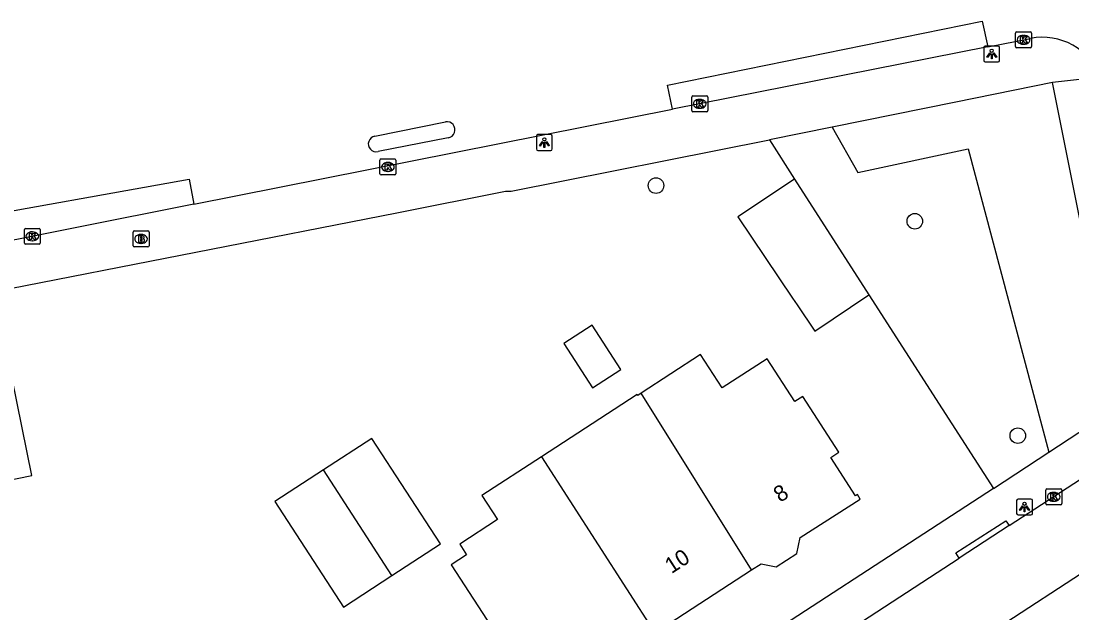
# Model space of a CAD drawing. Extents: x 161772 to 163123, y 383092 to 383917.
# Drawn here: x 162539.5 to 162605.5, y 383823.7 to 383860.8 of the extents above; entities that cross this region are included whole.
import ezdxf

# ---------------------------------------------------------------- set-up
doc = ezdxf.new("R2010")
doc.units = 0
for name, color, linetype in [('IMGEO_Boom', 7, 'Continuous'), ('IMGEO_Brandkraan', 7, 'Continuous'), ('IMGEO_Groenvoorziening', 7, 'Continuous'), ('IMGEO_Kolk', 7, 'Continuous'), ('IMGEO_Lichtpunt', 7, 'Continuous'), ('IMGEO_Muur', 7, 'Continuous'), ('IMGEO_Pand', 7, 'Continuous'), ('IMGEO_Pand_nummerreeks', 7, 'Continuous'), ('IMGEO_Rijbaan_lokaal_open', 7, 'Continuous'), ('IMGEO_Voetpad_open', 7, 'Continuous')]:
    doc.layers.add(name, color=color, linetype=linetype)

msp = doc.modelspace()

# ---------------------------------------------------------------- linework, layer by layer
at = {"layer": 'IMGEO_Boom'}
for centre in [(162579.409, 383850.502), (162595.662, 383848.258), (162602.13, 383834.8)]:
    msp.add_circle(centre, 0.489, dxfattribs=at)
at = {"layer": 'IMGEO_Brandkraan'}
for p, q in [((162546.57, 383846.728), (162546.57, 383847.58)), ((162546.645, 383847.654), (162547.497, 383847.654)), ((162547.058, 383847.434), (162547.083, 383847.434)), ((162547.571, 383847.58), (162547.571, 383846.728)), ((162547.497, 383846.654), (162546.645, 383846.654)), ((162547.081, 383846.874), (162547.056, 383846.874))]:
    msp.add_line(p, q, dxfattribs=at)
for points in [[(162546.57, 383846.728), (162546.57, 383847.58)], [(162546.645, 383847.654), (162547.497, 383847.654)], [(162546.918, 383847.354), (162546.918, 383846.954), (162547.131, 383846.954)], [(162547.149, 383847.354), (162546.918, 383847.354)], [(162547.097, 383847.273), (162547.043, 383847.273), (162547.043, 383847.197)], [(162547.043, 383847.197), (162547.096, 383847.197)], [(162547.105, 383847.121), (162547.043, 383847.121), (162547.043, 383847.04)], [(162547.571, 383847.58), (162547.571, 383846.728)], [(162547.497, 383846.654), (162546.645, 383846.654)], [(162547.043, 383847.04), (162547.105, 383847.04)]]:
    msp.add_lwpolyline(points, dxfattribs=at)
for centre, radius, start, end in [((162546.647, 383847.578), 0.0765, 91.55205, 178.44795), ((162546.647, 383847.578), 0.0765, 91.55205, 178.44795), ((162547.098, 383847.235), 0.0379, 267.82845, 90.93552), ((162547.106, 383847.08), 0.0404, 269.87594, 90.50774), ((162547.153, 383847.209), 0.145, 59.4692, 91.53667), ((162547.178, 383847.256), 0.0922, 285.51372, 58.15012), ((162547.183, 383847.064), 0.105, 301.31148, 78.98903), ((162547.495, 383847.578), 0.0765, 1.55205, 88.44795), ((162547.495, 383847.578), 0.0765, 1.55205, 88.44795), ((162546.647, 383846.73), 0.0765, 181.55205, 268.44795), ((162546.647, 383846.73), 0.0765, 181.55205, 268.44795), ((162547.137, 383847.205), 0.251, 268.66757, 293.53466), ((162547.495, 383846.73), 0.0765, 271.55205, 358.44795), ((162547.495, 383846.73), 0.0765, 271.55205, 358.44795)]:
    msp.add_arc(centre, radius, start, end, dxfattribs=at)
for centre, major_axis, ratio, start_param, end_param in [((162547.057, 383847.154), (-0.387, 0.002), 0.722429, 4.712389, 7.853982), ((162547.082, 383847.154), (-0.39, 0.002), 0.717154, 1.570796, 4.712389)]:
    msp.add_ellipse(centre, major_axis=major_axis, ratio=ratio, start_param=start_param, end_param=end_param, dxfattribs=at)
at = {"layer": 'IMGEO_Groenvoorziening'}
for points in [[(162590.482, 383854.168), (162592.086, 383851.322), (162599.009, 383852.813), (162604.083, 383833.762)], [(162586.529, 383853.365), (162588.098, 383850.9)], [(162592.767, 383843.642), (162597.386, 383836.475), (162600.597, 383831.494)]]:
    msp.add_lwpolyline(points, dxfattribs=at)
at = {"layer": 'IMGEO_Kolk'}
for p, q in [((162601.988, 383859.224), (162601.988, 383860.076)), ((162602.063, 383860.15), (162602.915, 383860.15)), ((162602.476, 383859.93), (162602.501, 383859.93)), ((162602.989, 383860.076), (162602.989, 383859.224)), ((162602.915, 383859.15), (162602.063, 383859.15)), ((162602.499, 383859.37), (162602.474, 383859.37)), ((162581.655, 383855.205), (162581.655, 383856.057)), ((162581.73, 383856.131), (162582.582, 383856.131)), ((162582.143, 383855.911), (162582.168, 383855.911)), ((162582.656, 383856.057), (162582.656, 383855.205)), ((162582.582, 383855.131), (162581.73, 383855.131)), ((162582.166, 383855.351), (162582.141, 383855.351)), ((162562.072, 383851.243), (162562.072, 383852.095)), ((162562.147, 383852.169), (162562.999, 383852.169)), ((162562.56, 383851.949), (162562.585, 383851.949)), ((162563.073, 383852.095), (162563.073, 383851.243)), ((162562.999, 383851.169), (162562.147, 383851.169)), ((162562.583, 383851.389), (162562.558, 383851.389)), ((162539.815, 383847.816), (162540.667, 383847.816)), ((162539.74, 383846.89), (162539.74, 383847.742)), ((162540.228, 383847.596), (162540.253, 383847.596)), ((162540.741, 383847.742), (162540.741, 383846.89)), ((162540.667, 383846.816), (162539.815, 383846.816)), ((162540.251, 383847.036), (162540.226, 383847.036)), ((162603.886, 383830.534), (162603.886, 383831.386)), ((162603.961, 383831.46), (162604.813, 383831.46)), ((162604.887, 383831.386), (162604.887, 383830.534)), ((162604.397, 383830.68), (162604.372, 383830.68)), ((162604.374, 383831.24), (162604.399, 383831.24)), ((162604.813, 383830.46), (162603.961, 383830.46))]:
    msp.add_line(p, q, dxfattribs=at)
for points in [[(162601.988, 383859.224), (162601.988, 383860.076)], [(162602.063, 383860.15), (162602.915, 383860.15)], [(162602.309, 383859.85), (162602.432, 383859.85), (162602.432, 383859.699), (162602.562, 383859.85), (162602.726, 383859.85), (162602.58, 383859.699), (162602.733, 383859.45), (162602.581, 383859.45), (162602.496, 383859.614), (162602.432, 383859.547), (162602.432, 383859.45), (162602.309, 383859.45), (162602.309, 383859.85)], [(162602.989, 383860.076), (162602.989, 383859.224)], [(162602.915, 383859.15), (162602.063, 383859.15)], [(162581.655, 383855.205), (162581.655, 383856.057)], [(162581.73, 383856.131), (162582.582, 383856.131)], [(162581.976, 383855.831), (162582.099, 383855.831), (162582.099, 383855.68), (162582.229, 383855.831), (162582.393, 383855.831), (162582.247, 383855.68), (162582.4, 383855.431), (162582.248, 383855.431), (162582.163, 383855.595), (162582.099, 383855.528), (162582.099, 383855.431), (162581.976, 383855.431), (162581.976, 383855.831)], [(162582.656, 383856.057), (162582.656, 383855.205)], [(162582.582, 383855.131), (162581.73, 383855.131)], [(162562.072, 383851.243), (162562.072, 383852.095)], [(162562.147, 383852.169), (162562.999, 383852.169)], [(162562.393, 383851.869), (162562.516, 383851.869), (162562.516, 383851.718), (162562.646, 383851.869), (162562.81, 383851.869), (162562.664, 383851.718), (162562.817, 383851.469), (162562.665, 383851.469), (162562.58, 383851.633), (162562.516, 383851.566), (162562.516, 383851.469), (162562.393, 383851.469), (162562.393, 383851.869)], [(162563.073, 383852.095), (162563.073, 383851.243)], [(162562.999, 383851.169), (162562.147, 383851.169)], [(162539.815, 383847.816), (162540.667, 383847.816)], [(162539.74, 383846.89), (162539.74, 383847.742)], [(162540.061, 383847.516), (162540.184, 383847.516), (162540.184, 383847.365), (162540.314, 383847.516), (162540.478, 383847.516), (162540.332, 383847.365), (162540.485, 383847.116), (162540.333, 383847.116), (162540.248, 383847.28), (162540.184, 383847.213), (162540.184, 383847.116), (162540.061, 383847.116), (162540.061, 383847.516)], [(162540.741, 383847.742), (162540.741, 383846.89)], [(162540.667, 383846.816), (162539.815, 383846.816)], [(162603.886, 383830.534), (162603.886, 383831.386)], [(162603.961, 383831.46), (162604.813, 383831.46)], [(162604.887, 383831.386), (162604.887, 383830.534)], [(162604.207, 383831.16), (162604.33, 383831.16), (162604.33, 383831.009), (162604.46, 383831.16), (162604.624, 383831.16), (162604.478, 383831.009), (162604.631, 383830.76), (162604.479, 383830.76), (162604.394, 383830.924), (162604.33, 383830.857), (162604.33, 383830.76), (162604.207, 383830.76), (162604.207, 383831.16)], [(162604.813, 383830.46), (162603.961, 383830.46)]]:
    msp.add_lwpolyline(points, dxfattribs=at)
for centre, start, end in [((162602.065, 383860.074), 91.55205, 178.44795), ((162602.065, 383860.074), 91.55205, 178.44795), ((162602.913, 383860.074), 1.55205, 88.44795), ((162602.913, 383860.074), 1.55205, 88.44795), ((162602.065, 383859.226), 181.55205, 268.44795), ((162602.065, 383859.226), 181.55205, 268.44795), ((162602.913, 383859.226), 271.55205, 358.44795), ((162602.913, 383859.226), 271.55205, 358.44795), ((162581.732, 383856.055), 91.55205, 178.44795), ((162581.732, 383856.055), 91.55205, 178.44795), ((162582.58, 383856.055), 1.55205, 88.44795), ((162582.58, 383856.055), 1.55205, 88.44795), ((162581.732, 383855.207), 181.55205, 268.44795), ((162581.732, 383855.207), 181.55205, 268.44795), ((162582.58, 383855.207), 271.55205, 358.44795), ((162582.58, 383855.207), 271.55205, 358.44795), ((162562.149, 383852.093), 91.55205, 178.44795), ((162562.149, 383852.093), 91.55205, 178.44795), ((162562.997, 383852.093), 1.55205, 88.44795), ((162562.997, 383852.093), 1.55205, 88.44795), ((162562.149, 383851.245), 181.55205, 268.44795), ((162562.149, 383851.245), 181.55205, 268.44795), ((162562.997, 383851.245), 271.55205, 358.44795), ((162562.997, 383851.245), 271.55205, 358.44795), ((162539.817, 383847.74), 91.55205, 178.44795), ((162539.817, 383847.74), 91.55205, 178.44795), ((162540.665, 383847.74), 1.55205, 88.44795), ((162540.665, 383847.74), 1.55205, 88.44795), ((162539.817, 383846.892), 181.55205, 268.44795), ((162539.817, 383846.892), 181.55205, 268.44795), ((162540.665, 383846.892), 271.55205, 358.44795), ((162540.665, 383846.892), 271.55205, 358.44795), ((162603.963, 383831.384), 91.55205, 178.44795), ((162603.963, 383831.384), 91.55205, 178.44795), ((162604.811, 383831.384), 1.55205, 88.44795), ((162604.811, 383831.384), 1.55205, 88.44795), ((162603.963, 383830.536), 181.55205, 268.44795), ((162603.963, 383830.536), 181.55205, 268.44795), ((162604.811, 383830.536), 271.55205, 358.44795), ((162604.811, 383830.536), 271.55205, 358.44795)]:
    msp.add_arc(centre, 0.0765, start, end, dxfattribs=at)
for centre, major_axis, ratio, start_param, end_param in [((162602.475, 383859.65), (-0.387, 0.002), 0.722429, 4.712389, 7.853982), ((162602.5, 383859.65), (-0.39, 0.002), 0.717154, 1.570796, 4.712389), ((162582.142, 383855.631), (-0.387, 0.002), 0.722429, 4.712389, 7.853982), ((162582.167, 383855.631), (-0.39, 0.002), 0.717154, 1.570796, 4.712389), ((162562.559, 383851.669), (-0.387, 0.002), 0.722429, 4.712389, 7.853982), ((162562.584, 383851.669), (-0.39, 0.002), 0.717154, 1.570796, 4.712389), ((162540.227, 383847.316), (-0.387, 0.002), 0.722429, 4.712389, 7.853982), ((162540.252, 383847.316), (-0.39, 0.002), 0.717154, 1.570796, 4.712389), ((162604.373, 383830.96), (-0.387, 0.002), 0.722429, 4.712389, 7.853982), ((162604.398, 383830.96), (-0.39, 0.002), 0.717154, 1.570796, 4.712389)]:
    msp.add_ellipse(centre, major_axis=major_axis, ratio=ratio, start_param=start_param, end_param=end_param, dxfattribs=at)
at = {"layer": 'IMGEO_Lichtpunt'}
for p, q in [((162599.993, 383859.164), (162599.993, 383858.357)), ((162599.993, 383859.164), (162599.993, 383858.357)), ((162600.895, 383859.259), (162600.087, 383859.259)), ((162600.895, 383859.259), (162600.087, 383859.259)), ((162600.989, 383858.357), (162600.989, 383859.164)), ((162600.989, 383858.357), (162600.989, 383859.164)), ((162600.087, 383858.263), (162600.895, 383858.263)), ((162600.087, 383858.263), (162600.895, 383858.263)), ((162571.899, 383853.606), (162571.899, 383852.799)), ((162571.899, 383853.606), (162571.899, 383852.799)), ((162572.801, 383853.701), (162571.993, 383853.701)), ((162572.801, 383853.701), (162571.993, 383853.701)), ((162572.895, 383852.799), (162572.895, 383853.606)), ((162572.895, 383852.799), (162572.895, 383853.606)), ((162571.993, 383852.705), (162572.801, 383852.705)), ((162571.993, 383852.705), (162572.801, 383852.705)), ((162602.055, 383830.727), (162602.055, 383829.92)), ((162602.055, 383830.727), (162602.055, 383829.92)), ((162602.957, 383830.822), (162602.149, 383830.822)), ((162602.957, 383830.822), (162602.149, 383830.822)), ((162603.051, 383829.92), (162603.051, 383830.727)), ((162603.051, 383829.92), (162603.051, 383830.727)), ((162602.149, 383829.826), (162602.957, 383829.826)), ((162602.149, 383829.826), (162602.957, 383829.826))]:
    msp.add_line(p, q, dxfattribs=at)
for points in [[(162600.367, 383858.828), (162600.406, 383858.8), (162600.218, 383858.538), (162600.18, 383858.565), (162600.367, 383858.828)], [(162600.469, 383858.78), (162600.516, 383858.78), (162600.516, 383858.458), (162600.469, 383858.458), (162600.469, 383858.78)], [(162600.579, 383858.8), (162600.617, 383858.827), (162600.804, 383858.565), (162600.765, 383858.537), (162600.579, 383858.8)], [(162572.273, 383853.27), (162572.312, 383853.242), (162572.124, 383852.98), (162572.086, 383853.007), (162572.273, 383853.27)], [(162572.375, 383853.222), (162572.422, 383853.222), (162572.422, 383852.9), (162572.375, 383852.9), (162572.375, 383853.222)], [(162572.485, 383853.242), (162572.523, 383853.269), (162572.71, 383853.007), (162572.671, 383852.979), (162572.485, 383853.242)], [(162602.429, 383830.391), (162602.468, 383830.363), (162602.28, 383830.101), (162602.242, 383830.128), (162602.429, 383830.391)], [(162602.531, 383830.343), (162602.578, 383830.343), (162602.578, 383830.021), (162602.531, 383830.021), (162602.531, 383830.343)], [(162602.641, 383830.363), (162602.679, 383830.39), (162602.866, 383830.128), (162602.827, 383830.1), (162602.641, 383830.363)]]:
    msp.add_lwpolyline(points, dxfattribs=at)
for centre in [(162600.492, 383858.962), (162572.398, 383853.404), (162602.554, 383830.525)]:
    msp.add_circle(centre, 0.0994, dxfattribs=at)
for centre, start, end in [((162600.087, 383859.164), 90, 180), ((162600.087, 383859.164), 90, 180), ((162600.895, 383859.164), 0, 90), ((162600.895, 383859.164), 0, 90), ((162600.087, 383858.357), 180, 270), ((162600.087, 383858.357), 180, 270), ((162600.895, 383858.357), 270, 0), ((162600.895, 383858.357), 270, 360), ((162571.993, 383853.606), 90, 180), ((162571.993, 383853.606), 90, 180), ((162572.801, 383853.606), 0, 90), ((162572.801, 383853.606), 0, 90), ((162571.993, 383852.799), 180, 270), ((162571.993, 383852.799), 180, 270), ((162572.801, 383852.799), 270, 0), ((162572.801, 383852.799), 270, 360), ((162602.149, 383830.727), 90, 180), ((162602.149, 383830.727), 90, 180), ((162602.957, 383830.727), 0, 90), ((162602.957, 383830.727), 0, 90), ((162602.149, 383829.92), 180, 270), ((162602.149, 383829.92), 180, 270), ((162602.957, 383829.92), 270, 0), ((162602.957, 383829.92), 270, 360)]:
    msp.add_arc(centre, 0.0946, start, end, dxfattribs=at)
at = {"layer": 'IMGEO_Muur'}
for points in [[(162563.142, 383848.785), (162569.956, 383850.149), (162570.317, 383850.139), (162586.529, 383853.365)], [(162586.529, 383853.365), (162588.098, 383850.9)]]:
    msp.add_lwpolyline(points, dxfattribs=at)
at = {"layer": 'IMGEO_Pand'}
for points in [[(162588.098, 383850.9), (162584.552, 383848.528), (162587.985, 383843.434), (162588.269, 383843.013), (162589.382, 383841.361), (162592.767, 383843.642)], [(162588.098, 383850.9), (162592.767, 383843.642)], [(162510.006, 383826.255), (162521.368, 383828.571), (162521.133, 383829.722), (162527.021, 383830.922), (162527.278, 383829.657), (162540.202, 383832.291), (162538.012, 383843.034)], [(162577.205, 383838.955), (162575.393, 383841.737), (162573.612, 383840.577), (162575.423, 383837.795), (162577.205, 383838.955)], [(162585.412, 383826.373), (162586.008, 383826.761), (162586.952, 383826.561), (162588.245, 383827.403), (162588.459, 383828.414), (162592.238, 383830.817), (162592.065, 383831.098), (162591.943, 383831.023), (162590.387, 383833.425), (162590.889, 383833.755), (162588.634, 383837.266), (162588.12, 383836.936), (162586.382, 383839.626), (162583.56, 383837.802), (162582.207, 383839.896), (162578.485, 383837.474)], [(162578.485, 383837.474), (162578.266, 383837.331), (162578.263, 383837.329), (162578.227, 383837.384), (162577.263, 383836.757), (162572.216, 383833.472)], [(162585.412, 383826.373), (162578.485, 383837.474)], [(162562.826, 383826.022), (162565.879, 383828.007), (162561.573, 383834.631), (162558.52, 383832.646)], [(162572.216, 383833.472), (162568.476, 383831.038), (162569.457, 383829.53), (162567.079, 383827.982), (162567.513, 383827.315), (162566.544, 383826.696), (162569.347, 383822.389), (162572.075, 383818.199), (162571.805, 383818.023), (162572.022, 383817.69), (162576.24, 383820.436), (162577.251, 383820.222), (162578.523, 383821.05), (162578.729, 383822.023), (162579.33, 383822.414)], [(162572.216, 383833.472), (162579.33, 383822.414)], [(162558.52, 383832.646), (162555.468, 383830.662), (162559.774, 383824.038), (162562.826, 383826.022)], [(162562.826, 383826.022), (162558.52, 383832.646)], [(162579.33, 383822.414), (162585.412, 383826.373)]]:
    msp.add_lwpolyline(points, dxfattribs=at)
at = {"layer": 'IMGEO_Rijbaan_lokaal_open'}
for points in [[(162580.448, 383855.288), (162580.138, 383856.807), (162599.896, 383860.83), (162600.248, 383859.208)], [(162600.248, 383859.208), (162602.933, 383859.74)], [(162550.374, 383849.334), (162580.448, 383855.288)], [(162561.752, 383853.599), (162566.19, 383854.498)], [(162566.363, 383853.503), (162561.953, 383852.634)], [(162535.463, 383846.353), (162535.108, 383848.223), (162550.091, 383850.909), (162550.374, 383849.334)], [(162601.586, 383829.152), (162609.711, 383834.441), (162609.981, 383834.617)], [(162600.907, 383822.768), (162612.326, 383830.2), (162613.136, 383830.727)], [(162601.586, 383829.152), (162598.444, 383827.106)], [(162575.475, 383812.152), (162598.444, 383827.106)]]:
    msp.add_lwpolyline(points, dxfattribs=at)
for centre, radius, start, end in [((162603.684, 383855.908), 3.905, 20.83507, 101.08448), ((162566.281, 383854.001), 0.505, 279.28791, 100.43885), ((162561.834, 383853.113), 0.493, 99.55258, 283.97925)]:
    msp.add_arc(centre, radius, start, end, dxfattribs=at)
at = {"layer": 'IMGEO_Voetpad_open'}
for points in [[(162600.248, 383859.208), (162580.448, 383855.288)], [(162607.333, 383857.297), (162604.303, 383856.977)], [(162604.303, 383856.977), (162598.23, 383855.743), (162590.482, 383854.168)], [(162604.083, 383833.762), (162605.97, 383834.99), (162608.398, 383836.57), (162607.494, 383841.076), (162604.303, 383856.977)], [(162590.482, 383854.168), (162586.529, 383853.365)], [(162538.012, 383843.034), (162537.859, 383843.842), (162563.142, 383848.785), (162569.956, 383850.149), (162570.317, 383850.139), (162586.529, 383853.365)], [(162550.374, 383849.334), (162535.463, 383846.353)], [(162600.597, 383831.494), (162604.083, 383833.762)], [(162600.597, 383831.494), (162526.981, 383783.6), (162524.165, 383781.36), (162500, 383758.845), (162496.241, 383755.343)], [(162598.444, 383827.106), (162598.245, 383827.443), (162601.38, 383829.444), (162601.586, 383829.152)]]:
    msp.add_lwpolyline(points, dxfattribs=at)

# ---------------------------------------------------------------- texts
at = {"layer": 'IMGEO_Pand_nummerreeks'}
for s, rotation, p in [('8', 33.39806, (162587.21, 383830.576)), ('10', 33.05966, (162580.382, 383826.105))]:
    msp.add_text(s, height=1, rotation=rotation, dxfattribs=at).set_placement(p)

doc.saveas('drawing.dxf')
